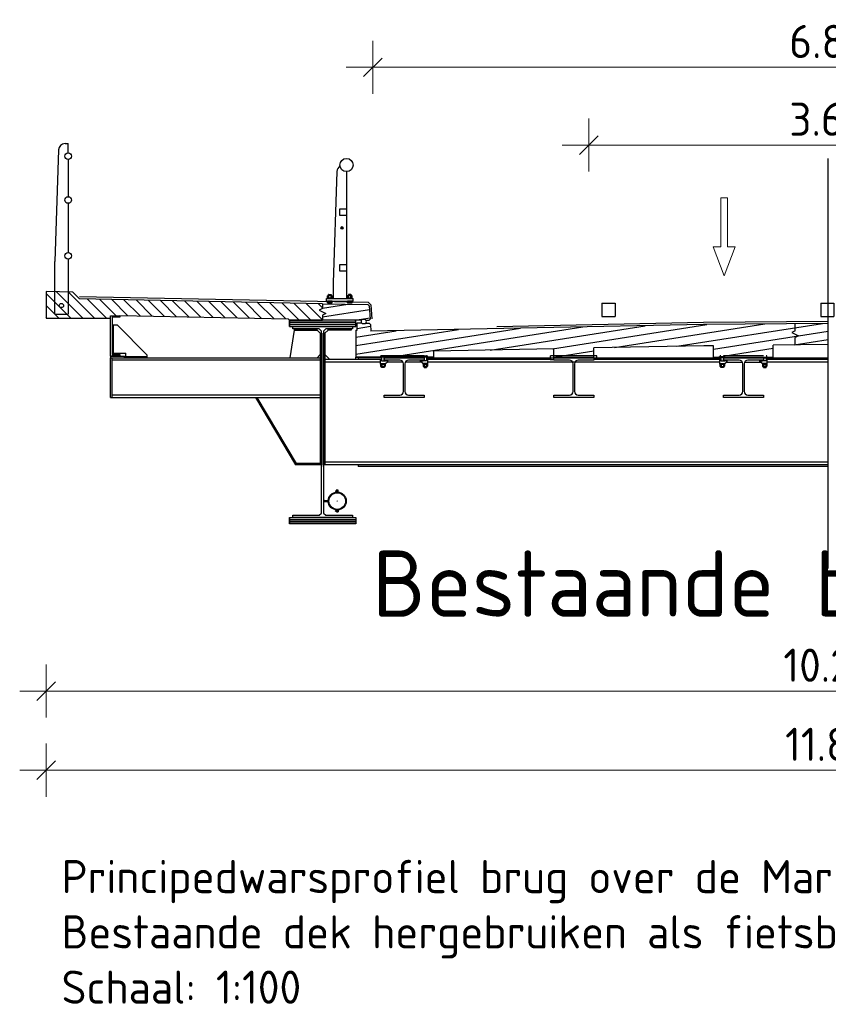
# Model space of a CAD drawing. Header units: metres. Extents: x -54 to 109, y -117 to 84.
# Tile 641 of 656: x 86 to 92, y 0 to 7. Entities that reach past the tile are written whole.
import ezdxf

# ---------------------------------------------------------------- set-up
doc = ezdxf.new("R2010")
doc.units = ezdxf.units.M
for name, pattern in [('AM-AS', [16, 10, -2, 2, -2]), ('CENTER', [2, 1.25, -0.25, 0.25, -0.25]), ('HIDDEN', [3.75, 2.5, -1.25])]:
    doc.linetypes.add(name, pattern=pattern)
doc.layers.get('Defpoints').update_dxf_attribs({"color": 151})
for name, color, linetype in [('015_DDRS_Brug', 1, 'Continuous'), ('L238', 2, 'Continuous'), ('L31', 1, 'Continuous'), ('L35', 2, 'Continuous'), ('L36', 2, 'Continuous'), ('L37', 2, 'HIDDEN'), ('L39', 3, 'Continuous'), ('L47', 4, 'Continuous'), ('L49', 4, 'Continuous'), ('L51', 252, 'Continuous')]:
    doc.layers.add(name, color=color, linetype=linetype)
for name, color, linetype, lineweight in [('B-WE-KW-KUNSTWERK-GD', 252, 'Continuous', 25), ('N-WE-AM-AS-GD', 10, 'AM-AS', 25), ('N-WE-VW-MARKERING-GD', 7, 'Continuous', 35), ('N-WE-VW-MARKERING-S', 7, 'Continuous', 25), ('N-WE-VW-MARKERING_PICTOGRAM-S', 7, 'Continuous', 25), ('X-XX-AL-DETAIL1-M', 7, 'Continuous', 18), ('X-XX-AL-T25', 7, 'Continuous', 25)]:
    doc.layers.add(name, color=color, linetype=linetype, lineweight=lineweight)
doc.styles.add('NLCS-ISO-M100-T25', font='NLCS-ISO.ttf', dxfattribs={"height": 0.25})
doc.styles.add('NLCS-ISO-M200-T25', font='NLCS-ISO.ttf', dxfattribs={"height": 0.5})
doc.dimstyles.new('NLCS-M100-T25-SCHRAP_L2_H2', dxfattribs={"dimscale": 0.1, "dimtxt": 2.5, "dimasz": 1.4, "dimexe": 2, "dimexo": 2, "dimgap": 0.7, "dimtad": 1, "dimzin": 0, "dimdsep": 46, "dimtxsty": 'NLCS-ISO-M100-T25', "dimblk": 'OBLIQUE', "dimcen": 0, "dimdle": 2, "dimclrd": 256, "dimclre": 256, "dimclrt": 256, "dimazin": 0, "dimtfac": 1, "dimtdec": 3, "dimtofl": 0, "dimtmove": 0, "dimatfit": 3, "dimldrblk": 'OBLIQUE', "dimfxl": 2, "dimfxlon": 1, "dimtfillclr": 256, "dimtolj": 1, "dimtzin": 0, "dimlwd": -1, "dimlwe": -1, "dimarcsym": 0})

# ---------------------------------------------------------------- blocks, each defined once
blk = doc.blocks.new('VW-MARKERING_010')
at = {"layer": 'N-WE-VW-MARKERING-S'}
for p, q in [((-0.05, 0.1), (0.05, 0.1)), ((-0.05, 0.1), (-0.05, 0)), ((0.05, 0.1), (0.05, 0)), ((-0.05, 0), (0.05, 0))]:
    blk.add_line(p, q, dxfattribs=at)
blk = doc.blocks.new('_Oblique')
at = {"color": 0, "linetype": 'ByBlock', "lineweight": -2}
blk.add_line((-0.5, -0.5), (0.5, 0.5), dxfattribs=at)
blk = doc.blocks.new('*D224')
at = {"layer": 'Defpoints', "color": 0, "transparency": 16777216}
for p in [(90.2516, 6.2767), (90.2516, 5.0843), (93.8516, 5.0843)]:
    blk.add_point(p, dxfattribs=at)
at = {"layer": 'X-XX-AL-DETAIL1-M', "transparency": 16777216}
for p, q in [((90.2516, 6.0767), (90.2516, 6.4767)), ((93.8516, 6.0767), (93.8516, 6.4767)), ((94.0516, 6.2767), (90.0516, 6.2767))]:
    blk.add_line(p, q, dxfattribs=at)
at = {"layer": 'X-XX-AL-DETAIL1-M', "transparency": 16777216, "xscale": 0.14, "yscale": 0.14, "zscale": 0.14, "rotation": 180}
blk.add_blockref('_Oblique', (90.2516, 6.2767), dxfattribs=at)
at = {"layer": 'X-XX-AL-DETAIL1-M', "transparency": 16777216, "xscale": 0.14, "yscale": 0.14, "zscale": 0.14}
blk.add_blockref('_Oblique', (93.8516, 6.2767), dxfattribs=at)
at = {"layer": 'X-XX-AL-DETAIL1-M', "transparency": 16777216, "insert": (92.0516, 6.4717), "char_height": 0.25, "attachment_point": 5, "style": 'NLCS-ISO-M100-T25'}
blk.add_mtext('\\A1;3.60', dxfattribs=at)
blk = doc.blocks.new('*D225')
at = {"layer": 'Defpoints', "color": 0, "transparency": 16777216}
for p in [(86.159, 4.9726), (96.3812, 3.5056), (96.3812, 2.1611)]:
    blk.add_point(p, dxfattribs=at)
at = {"layer": 'X-XX-AL-DETAIL1-M', "transparency": 16777216}
for p, q in [((86.159, 2.3611), (86.159, 1.9611)), ((96.3812, 2.3611), (96.3812, 1.9611)), ((85.959, 2.1611), (96.5812, 2.1611))]:
    blk.add_line(p, q, dxfattribs=at)
at = {"layer": 'X-XX-AL-DETAIL1-M', "transparency": 16777216, "xscale": 0.14, "yscale": 0.14, "zscale": 0.14, "rotation": 180}
blk.add_blockref('_Oblique', (86.159, 2.1611), dxfattribs=at)
at = {"layer": 'X-XX-AL-DETAIL1-M', "transparency": 16777216, "xscale": 0.14, "yscale": 0.14, "zscale": 0.14}
blk.add_blockref('_Oblique', (96.3812, 2.1611), dxfattribs=at)
at = {"layer": 'X-XX-AL-DETAIL1-M', "transparency": 16777216, "insert": (92.059, 2.3561), "char_height": 0.25, "attachment_point": 5, "style": 'NLCS-ISO-M100-T25'}
blk.add_mtext('\\A1;10.22', dxfattribs=at)
blk = doc.blocks.new('*D227')
at = {"layer": 'Defpoints', "color": 0, "transparency": 16777216}
for p in [(86.159, 4.9726), (97.959, 4.9726), (97.959, 1.5648)]:
    blk.add_point(p, dxfattribs=at)
at = {"layer": 'X-XX-AL-DETAIL1-M', "transparency": 16777216}
for p, q in [((86.159, 1.7648), (86.159, 1.3648)), ((97.959, 1.7648), (97.959, 1.3648)), ((85.959, 1.5648), (98.159, 1.5648))]:
    blk.add_line(p, q, dxfattribs=at)
at = {"layer": 'X-XX-AL-DETAIL1-M', "transparency": 16777216, "xscale": 0.14, "yscale": 0.14, "zscale": 0.14, "rotation": 180}
blk.add_blockref('_Oblique', (86.159, 1.5648), dxfattribs=at)
at = {"layer": 'X-XX-AL-DETAIL1-M', "transparency": 16777216, "xscale": 0.14, "yscale": 0.14, "zscale": 0.14}
blk.add_blockref('_Oblique', (97.959, 1.5648), dxfattribs=at)
at = {"layer": 'X-XX-AL-DETAIL1-M', "transparency": 16777216, "insert": (92.059, 1.7598), "char_height": 0.25, "attachment_point": 5, "style": 'NLCS-ISO-M100-T25'}
blk.add_mtext('\\A1;11.80', dxfattribs=at)
blk = doc.blocks.new('SVW-MARKERING_PICTOGRAM_PIJL_RECHTDOOR-SO')
at = {"color": 0, "linetype": 'ByBlock', "lineweight": 18}
blk.add_lwpolyline([(-0.412, 0.485), (0, 1.571), (0.412, 0.485), (0.125, 0.485), (0.125, -1.371), (-0.125, -1.371), (-0.125, 0.485)], close=True, dxfattribs=at)
blk = doc.blocks.new('BMTB1562')
at = {"layer": 'L36'}
for radius in [0.5, 0.3, 0.1]:
    blk.add_circle((0, 0), radius, dxfattribs=at)
blk = doc.blocks.new('RTW-BMT-WAP12')
blk.add_hatch(color=256).paths.add_polyline_path([(-6, 0, 1), (6, 0, 1)])
blk = doc.blocks.new('brug')
at = {"layer": 'L51'}
h = blk.add_hatch(dxfattribs=at)
h.set_pattern_fill('LINE', color=0, scale=0.02, angle=188.92211, style=0)
h.set_pattern_definition([(135, (-6.85005, 0.821155), (-0.0449013, -0.0449013), [])])
h.paths.add_polyline_path([(-5.9001, 0.225), (-5.7001, 0.221), (-5.6491, 0.17), (-3.8151, 0.1333), (-3.8151, 0.0093), (-4.0651, 0.0093), (-4.0743, 0.0185), (-5.3451, 0.0439), (-5.4151, 0.043), (-5.4151, 0.025), (-5.9001, 0.025)])
h = blk.add_hatch(dxfattribs=at)
h.set_pattern_fill('LINE', color=0, scale=0.02, angle=188.922, style=0)
h.paths.add_polyline_path([(-3.8151, 0.1333), (-3.4746, 0.1265), (-3.4639, 0.1163), (-3.4567, 0.0173), (-3.466, 0.0075), (-3.487, 0.0079), (-3.4921, 0.013), (-3.5171, 0.0135), (-3.522, 0.0086), (-3.5651, 0.0093), (-3.8151, 0.0093)])
h = blk.add_hatch(dxfattribs=at)
h.set_pattern_fill('LINE', color=0, scale=0.02, angle=188.922, style=0)
h.paths.add_polyline_path([(-0.0001, -0.175), (-0.0001, -0.015), (-0.9413, -0.0238), (-3.4501, -0.074), (-3.4538, -0.0227), (-3.4645, -0.0125), (-3.4877, -0.0121), (-3.4921, -0.0165), (-3.5171, -0.017), (-3.5227, -0.0114), (-3.5551, -0.0107), (-3.5551, -0.0657), (-3.5651, -0.0657), (-3.5651, -0.269), (-3.3751, -0.269), (-3.3751, -0.26), (-3.0251, -0.26), (-3.0251, -0.269), (-2.9751, -0.269), (-2.9751, -0.2245), (-2.0701, -0.2064), (-2.0701, -0.269), (-1.7701, -0.269), (-1.7701, -0.2004), (-0.939, -0.1838), (-0.8651, -0.1831), (-0.8651, -0.269), (-0.4151, -0.269), (-0.4151, -0.1789)])
at = {"layer": '015_DDRS_Brug', "color": 0}
for p, q in [((-5.7573, 1.34, 0), (-5.7351, 1.34, 0)), ((-5.7351, 1.27, 0), (-5.7351, 1.34, 0)), ((-5.8072, 1.2921, 0), (-5.8351, 0.451, 0)), ((-5.7351, 1.22, 0), (-5.7351, 0.94, 0)), ((-3.7072, 1.1309, 0), (-3.7351, 0.2898, 0)), ((-3.6351, 1.1287, 0), (-3.6351, 0.8487, 0)), ((-5.7351, 0.89, 0), (-5.7351, 0.52, 0)), ((-3.6351, 0.7987, 0), (-3.6351, 0.4287, 0)), ((-5.8351, 0.055, 0), (-5.8351, 0.451, 0)), ((-5.7351, 0.47, 0), (-5.7351, 0.055, 0)), ((-3.6351, 0.3787, 0), (-3.6351, 0.1727, 0)), ((-3.7351, 0.2898, 0), (-3.7351, 0.1727, 0)), ((-3.7851, 0.1727, 0), (-3.5851, 0.1727, 0)), ((-3.7851, 0.1527, 0), (-3.7851, 0.1727, 0)), ((-3.7851, 0.1527, 0), (-3.5851, 0.1527, 0)), ((-3.7776, 0.14, 0), (-3.7776, 0.1519, 0)), ((-3.7775, 0.1769, 0), (-3.7775, 0.1931, 0)), ((-3.7453, 0.1527, 0), (-3.7743, 0.1527, 0)), ((-3.7451, 0.194, 0), (-3.7742, 0.194, 0)), ((-3.7451, 0.176, 0), (-3.7742, 0.176, 0)), ((-3.7685, 0.2033, 0), (-3.7701, 0.2016, 0)), ((-3.7701, 0.194, 0), (-3.7701, 0.2016, 0)), ((-3.769, 0.1402, 0), (-3.769, 0.1517, 0)), ((-3.7689, 0.1771, 0), (-3.7689, 0.1929, 0)), ((-3.7685, 0.2033, 0), (-3.7518, 0.2033, 0)), ((-3.7518, 0.2033, 0), (-3.7501, 0.2016, 0)), ((-3.7515, 0.1402, 0), (-3.7515, 0.1517, 0)), ((-3.7514, 0.1771, 0), (-3.7514, 0.1929, 0)), ((-3.7501, 0.2016, 0), (-3.7501, 0.194, 0)), ((-3.7429, 0.14, 0), (-3.7429, 0.1519, 0)), ((-3.7428, 0.1769, 0), (-3.7428, 0.1931, 0)), ((-3.6275, 0.1769, 0), (-3.6275, 0.1931, 0)), ((-3.6273, 0.14, 0), (-3.6273, 0.1519, 0)), ((-3.6251, 0.194, 0), (-3.5961, 0.194, 0)), ((-3.6251, 0.176, 0), (-3.5961, 0.176, 0)), ((-3.625, 0.1527, 0), (-3.596, 0.1527, 0)), ((-3.6185, 0.2033, 0), (-3.6201, 0.2016, 0)), ((-3.6201, 0.2016, 0), (-3.6201, 0.194, 0)), ((-3.6189, 0.1771, 0), (-3.6189, 0.1929, 0)), ((-3.6188, 0.1402, 0), (-3.6188, 0.1517, 0)), ((-3.6018, 0.2033, 0), (-3.6185, 0.2033, 0)), ((-3.6018, 0.2033, 0), (-3.6001, 0.2016, 0)), ((-3.6014, 0.1771, 0), (-3.6014, 0.1929, 0)), ((-3.6013, 0.1402, 0), (-3.6013, 0.1517, 0)), ((-3.6001, 0.194, 0), (-3.6001, 0.2016, 0)), ((-3.5928, 0.1769, 0), (-3.5928, 0.1931, 0)), ((-3.5927, 0.14, 0), (-3.5927, 0.1519, 0)), ((-3.5851, 0.1527, 0), (-3.5851, 0.1727, 0)), ((-3.7453, 0.1392, 0), (-3.7743, 0.1392, 0)), ((-3.625, 0.1392, 0), (-3.596, 0.1392, 0)), ((-5.8351, 0.055, 0), (-5.7351, 0.055, 0)), ((-4.0651, -0.0387), (-4.0651, 0.0093)), ((-5.4031, -0.026), (-5.3651, -0.026)), ((-5.3931, -0.24, 0), (-5.3931, -0.026, 0)), ((-5.3651, -0.026), (-5.1379, -0.2548)), ((-4.0301, -0.0657), (-4.063, -0.274)), ((-4.0301, -0.0557), (-4.0301, -0.0657)), ((-4.0301, -0.0557), (-3.8567, -0.0557)), ((-4.0301, -0.0657), (-3.8567, -0.0657)), ((-3.8567, -0.0657), (-3.8567, -0.0557)), ((-3.8567, -0.0657), (-3.8331, -0.0892)), ((-3.7736, -0.0657), (-3.7736, -0.0557)), ((-3.7736, -0.0557), (-3.6001, -0.0557)), ((-3.8331, -0.0892), (-3.8331, -1.08)), ((-3.8331, -0.0892), (-3.8231, -0.0892)), ((-3.8231, -0.0892), (-3.8231, -1.08, 0)), ((-3.7971, -0.0892), (-3.8071, -0.0892)), ((-3.8071, -1.094, 0), (-3.8071, -0.0892)), ((-5.4151, -0.262, 0), (-5.3089, -0.262, 0)), ((-5.4151, -0.262, 0), (-5.4151, -0.274, 0)), ((-5.4151, -0.274, 0), (-3.8331, -0.274, 0)), ((-5.4151, -0.574), (-5.4151, -0.274)), ((-5.4031, -0.24, 0), (-5.2989, -0.24, 0)), ((-5.4031, -0.574), (-5.4031, -0.274)), ((-3.8331, -0.293), (-5.4031, -0.293)), ((-5.3089, -0.274), (-5.3089, -0.262)), ((-5.2989, -0.274), (-5.2989, -0.24)), ((-5.2989, -0.264, 0), (-5.1379, -0.264, 0)), ((-5.1379, -0.274), (-5.1379, -0.2548)), ((-3.8567, -0.274), (-3.8331, -0.2505)), ((-3.3701, -0.288), (-3.7971, -0.288, 0)), ((-3.7971, -0.288, 0), (-3.7971, -1.08, 0)), ((-2.9751, -0.269, 0), (-3.5661, -0.269)), ((-3.5661, -0.269), (-3.5661, -0.288, 0)), ((-3.5461, -0.269), (-3.5461, -0.288)), ((-3.3701, -0.274), (-3.5461, -0.274)), ((-3.3791, -0.2881), (-3.3701, -0.2881)), ((-3.3791, -0.3181), (-3.3791, -0.2881)), ((-3.3751, -0.274), (-3.3751, -0.26)), ((-3.3751, -0.274), (-3.3751, -0.26)), ((-3.3751, -0.274), (-3.3751, -0.26)), ((-3.3701, -0.274), (-3.3751, -0.274)), ((-3.3701, -0.269), (-3.3701, -0.2981)), ((-3.3501, -0.269), (-3.3501, -0.2981)), ((-3.3241, -0.2981), (-3.3241, -0.293)), ((-3.0761, -0.2981), (-3.0761, -0.293)), ((-3.0501, -0.269), (-3.0501, -0.2981)), ((-3.0301, -0.269), (-3.0301, -0.2981)), ((-3.0301, -0.274), (-3.0251, -0.274)), ((-3.0301, -0.274), (-2.0701, -0.274)), ((-2.0901, -0.288), (-3.0301, -0.288)), ((-3.0211, -0.2881), (-3.0301, -0.2881)), ((-3.0251, -0.274), (-3.0251, -0.26)), ((-3.0251, -0.274), (-3.0251, -0.26)), ((-3.0211, -0.3181), (-3.0211, -0.2881)), ((-2.0991, -0.2881), (-2.0701, -0.2881)), ((-2.0951, -0.274), (-2.0951, -0.26)), ((-1.7701, -0.274), (-0.8101, -0.274)), ((-1.7411, -0.2881), (-1.7701, -0.2881)), ((-0.8101, -0.288), (-1.7501, -0.288)), ((-1.7451, -0.274), (-1.7451, -0.26)), ((-0.8191, -0.2881), (-0.8101, -0.2881)), ((-0.8191, -0.3181), (-0.8191, -0.2881)), ((-0.8151, -0.274), (-0.8151, -0.26)), ((-0.8151, -0.274), (-0.8151, -0.26)), ((-0.8101, -0.269), (-0.8101, -0.2981)), ((-0.7901, -0.269), (-0.7901, -0.2981)), ((-0.7641, -0.2981), (-0.7641, -0.293)), ((-0.5161, -0.2981), (-0.5161, -0.293)), ((-0.4901, -0.269), (-0.4901, -0.2981)), ((-0.4901, -0.274), (-0.0001, -0.274)), ((-0.4701, -0.269), (-0.4701, -0.2981)), ((-0.0001, -0.288), (-0.4701, -0.288)), ((-0.4611, -0.2881), (-0.4701, -0.2881)), ((-0.4651, -0.274), (-0.4651, -0.26)), ((-0.4651, -0.274), (-0.4651, -0.26)), ((-0.4611, -0.3181), (-0.4611, -0.2881)), ((-3.3791, -0.307), (-3.7971, -0.307, 0)), ((-3.3791, -0.3181), (-3.3411, -0.3181)), ((-3.3775, -0.3223), (-3.3775, -0.3385)), ((-3.3751, -0.3214), (-3.3461, -0.3214)), ((-3.3751, -0.3394), (-3.3461, -0.3394)), ((-3.3701, -0.2981), (-3.344, -0.2981)), ((-3.3701, -0.3463), (-3.3701, -0.3394)), ((-3.3685, -0.3479), (-3.3701, -0.3463)), ((-3.3689, -0.3225), (-3.3689, -0.3383)), ((-3.3518, -0.3479), (-3.3685, -0.3479)), ((-3.3518, -0.3479), (-3.3501, -0.3463)), ((-3.3514, -0.3225), (-3.3514, -0.3383)), ((-3.3501, -0.3394), (-3.3501, -0.3463)), ((-3.3391, -0.2994), (-3.344, -0.2981)), ((-3.3428, -0.3223), (-3.3428, -0.3385)), ((-3.3411, -0.3181), (-3.3241, -0.3011)), ((-3.3388, -0.2981), (-3.3391, -0.2994)), ((-3.3339, -0.2994), (-3.3388, -0.2981)), ((-3.3335, -0.2981), (-3.3339, -0.2994)), ((-3.3286, -0.2994), (-3.3335, -0.2981)), ((-3.209, -0.307), (-3.33, -0.307)), ((-3.3283, -0.2981), (-3.3286, -0.2994)), ((-3.3283, -0.2981), (-3.3241, -0.2981)), ((-3.3241, -0.3011), (-3.3241, -0.2981)), ((-3.0702, -0.307), (-3.1913, -0.307)), ((-3.0761, -0.3011), (-3.0761, -0.2981)), ((-3.072, -0.2981), (-3.0761, -0.2981)), ((-3.0591, -0.3181), (-3.0761, -0.3011)), ((-3.072, -0.2981), (-3.0717, -0.2994)), ((-3.0717, -0.2994), (-3.0668, -0.2981)), ((-3.0668, -0.2981), (-3.0664, -0.2994)), ((-3.0664, -0.2994), (-3.0615, -0.2981)), ((-3.0615, -0.2981), (-3.0612, -0.2994)), ((-3.0612, -0.2994), (-3.0563, -0.2981)), ((-3.0211, -0.3181), (-3.0591, -0.3181)), ((-3.0575, -0.3223), (-3.0575, -0.3385)), ((-3.0301, -0.2981), (-3.0563, -0.2981)), ((-3.0251, -0.3214), (-3.0542, -0.3214)), ((-3.0251, -0.3394), (-3.0542, -0.3394)), ((-3.0501, -0.3394), (-3.0501, -0.3463)), ((-3.0485, -0.3479), (-3.0501, -0.3463)), ((-3.0489, -0.3225), (-3.0489, -0.3383)), ((-3.0485, -0.3479), (-3.0318, -0.3479)), ((-3.0318, -0.3479), (-3.0301, -0.3463)), ((-3.0314, -0.3225), (-3.0314, -0.3383)), ((-3.0301, -0.3463), (-3.0301, -0.3394)), ((-3.0228, -0.3223), (-3.0228, -0.3385)), ((-1.929, -0.307), (-3.0211, -0.307)), ((-0.8191, -0.307), (-1.929, -0.307)), ((-0.8191, -0.3181), (-0.7811, -0.3181)), ((-0.8175, -0.3223), (-0.8175, -0.3385)), ((-0.8151, -0.3214), (-0.7861, -0.3214)), ((-0.8151, -0.3394), (-0.7861, -0.3394)), ((-0.8101, -0.2981), (-0.784, -0.2981)), ((-0.8101, -0.3463), (-0.8101, -0.3394)), ((-0.8085, -0.3479), (-0.8101, -0.3463)), ((-0.8089, -0.3225), (-0.8089, -0.3383)), ((-0.7918, -0.3479), (-0.8085, -0.3479)), ((-0.7918, -0.3479), (-0.7901, -0.3463)), ((-0.7914, -0.3225), (-0.7914, -0.3383)), ((-0.7901, -0.3394), (-0.7901, -0.3463)), ((-0.7791, -0.2994), (-0.784, -0.2981)), ((-0.7828, -0.3223), (-0.7828, -0.3385)), ((-0.7811, -0.3181), (-0.7641, -0.3011)), ((-0.7788, -0.2981), (-0.7791, -0.2994)), ((-0.7739, -0.2994), (-0.7788, -0.2981)), ((-0.7735, -0.2981), (-0.7739, -0.2994)), ((-0.7686, -0.2994), (-0.7735, -0.2981)), ((-0.77, -0.307), (-0.649, -0.307)), ((-0.7683, -0.2981), (-0.7686, -0.2994)), ((-0.7683, -0.2981), (-0.7641, -0.2981)), ((-0.7641, -0.3011), (-0.7641, -0.2981)), ((-0.6313, -0.307), (-0.5102, -0.307)), ((-0.5161, -0.3011), (-0.5161, -0.2981)), ((-0.512, -0.2981), (-0.5161, -0.2981)), ((-0.4991, -0.3181), (-0.5161, -0.3011)), ((-0.512, -0.2981), (-0.5117, -0.2994)), ((-0.5117, -0.2994), (-0.5068, -0.2981)), ((-0.5068, -0.2981), (-0.5064, -0.2994)), ((-0.5064, -0.2994), (-0.5015, -0.2981)), ((-0.5015, -0.2981), (-0.5012, -0.2994)), ((-0.5012, -0.2994), (-0.4963, -0.2981)), ((-0.4611, -0.3181), (-0.4991, -0.3181)), ((-0.4975, -0.3223), (-0.4975, -0.3385)), ((-0.4701, -0.2981), (-0.4963, -0.2981)), ((-0.4651, -0.3214), (-0.4942, -0.3214)), ((-0.4651, -0.3394), (-0.4942, -0.3394)), ((-0.4901, -0.3394), (-0.4901, -0.3463)), ((-0.4885, -0.3479), (-0.4901, -0.3463)), ((-0.4889, -0.3225), (-0.4889, -0.3383)), ((-0.4885, -0.3479), (-0.4718, -0.3479)), ((-0.4718, -0.3479), (-0.4701, -0.3463)), ((-0.4714, -0.3225), (-0.4714, -0.3383)), ((-0.4701, -0.3463), (-0.4701, -0.3394)), ((-0.4628, -0.3223), (-0.4628, -0.3385)), ((-0.0001, -0.307), (-0.4611, -0.307)), ((-5.4151, -0.574, 0), (-3.8331, -0.574, 0)), ((-3.8331, -0.555), (-5.4031, -0.555)), ((-4.3223, -0.574), (-4.0197, -1.08)), ((-4.3107, -0.574), (-4.0139, -1.07)), ((-4.0197, -1.08), (-4.0139, -1.07)), ((-3.8231, -1.08, 0), (-4.0197, -1.08, 0)), ((-3.8331, -1.07, 0), (-4.0139, -1.07, 0)), ((-0.0001, -1.08), (-3.8071, -1.08, 0)), ((-0.0001, -1.061), (-3.7971, -1.061, 0)), ((-3.5461, -1.08), (-3.5461, -1.094)), ((-0.0001, -1.094), (-3.5461, -1.094, 0)), ((-4.0651, -1.4787), (-4.0651, -1.5267))]:
    blk.add_line(p, q, dxfattribs=at)
at = {"layer": '015_DDRS_Brug', "color": 0, "linetype": 'HIDDEN'}
for p, q in [((-3.7736, -0.0657), (-3.7971, -0.0892)), ((-3.6001, -0.0657), (-3.7736, -0.0657)), ((-3.6001, -0.0557), (-3.6001, -0.0657)), ((-3.7971, -0.0892), (-3.7971, -0.288)), ((-3.7596, -0.288), (-3.7971, -0.2505)), ((-3.0501, -0.26), (-3.3751, -0.26)), ((-3.3751, -0.26), (-3.3701, -0.26)), ((-3.3701, -0.26, 0), (-3.3751, -0.26, 0)), ((-3.0251, -0.26), (-3.0301, -0.26)), ((-3.0301, -0.26, 0), (-3.0251, -0.26, 0)), ((-1.7451, -0.26), (-2.0951, -0.26, 0)), ((-0.8101, -0.26), (-0.8151, -0.26)), ((-0.8101, -0.26), (-0.8151, -0.26)), ((-0.4901, -0.26), (-0.7901, -0.26)), ((-0.4651, -0.26), (-0.4701, -0.26)), ((-0.4651, -0.26), (-0.4701, -0.26))]:
    blk.add_line(p, q, dxfattribs=at)
at = {"layer": '015_DDRS_Brug', "color": 0, "elevation": 0}
for points in [[(-3.6851, 0.8487), (-3.6351, 0.8487), (-3.6351, 0.7987), (-3.6851, 0.7987)], [(-3.6851, 0.4287), (-3.6351, 0.4287), (-3.6351, 0.3787), (-3.6851, 0.3787)], [(-3.7761, 0.176), (-3.7428, 0.176), (-3.7411, 0.1744), (-3.7411, 0.1727), (-3.7778, 0.1727), (-3.7778, 0.1744)], [(-3.5941, 0.176), (-3.6275, 0.176), (-3.6291, 0.1744), (-3.6291, 0.1727), (-3.5925, 0.1727), (-3.5925, 0.1744)], [(-4.0651, -0.0067), (-3.5651, -0.0067), (-3.5651, 0.0093), (-4.0651, 0.0093)], [(-4.0651, -0.0227), (-3.5651, -0.0227), (-3.5651, -0.0067), (-4.0651, -0.0067)], [(-4.0651, -0.0387), (-3.5651, -0.0387), (-3.5651, -0.0227), (-4.0651, -0.0227)], [(-3.3441, -0.3214), (-3.3775, -0.3214), (-3.3791, -0.3198), (-3.3791, -0.3181), (-3.3425, -0.3181), (-3.3425, -0.3198)], [(-3.0561, -0.3214), (-3.0228, -0.3214), (-3.0211, -0.3198), (-3.0211, -0.3181), (-3.0578, -0.3181), (-3.0578, -0.3198)], [(-0.7841, -0.3214), (-0.8175, -0.3214), (-0.8191, -0.3198), (-0.8191, -0.3181), (-0.7825, -0.3181), (-0.7825, -0.3198)], [(-0.4961, -0.3214), (-0.4628, -0.3214), (-0.4611, -0.3198), (-0.4611, -0.3181), (-0.4978, -0.3181), (-0.4978, -0.3198)], [(-4.0651, -1.4787), (-3.5651, -1.4787), (-3.5651, -1.4947), (-4.0651, -1.4947)], [(-4.0651, -1.4947), (-3.5651, -1.4947), (-3.5651, -1.5107), (-4.0651, -1.5107)], [(-4.0651, -1.5107), (-3.5651, -1.5107), (-3.5651, -1.5267), (-4.0651, -1.5267)]]:
    blk.add_lwpolyline(points, close=True, dxfattribs=at)
at = {"layer": '015_DDRS_Brug', "color": 0, "elevation": 0, "flags": 128}
for points in [[(-5.3451, -0.25), (-5.3451, -0.262), (-5.4151, -0.262), (-5.4151, 0.043), (-5.3451, 0.043), (-5.3451, 0.031), (-5.4031, 0.031), (-5.4031, -0.25)], [(-4.0401, -0.0557), (-4.0401, -0.0387), (-3.5901, -0.0387), (-3.5901, -0.0557), (-3.7899, -0.0557), (-3.8071, -0.0729), (-3.8071, -1.4445), (-3.7899, -1.4617), (-3.5901, -1.4617), (-3.5901, -1.4787), (-4.0401, -1.4787), (-4.0401, -1.4617), (-3.8403, -1.4617), (-3.8231, -1.4445), (-3.8231, -0.0729), (-3.8403, -0.0557)]]:
    blk.add_lwpolyline(points, close=True, dxfattribs=at)
for points in [[(-3.3501, -0.574), (-3.3501, -0.555), (-3.2326, -0.555, 0.414214), (-3.2056, -0.528), (-3.2056, -0.32, 0.414214), (-3.2326, -0.293), (-3.3501, -0.293), (-3.3501, -0.274), (-3.0501, -0.274), (-3.0501, -0.293), (-3.1676, -0.293, 0.414214), (-3.1946, -0.32), (-3.1946, -0.528, 0.414214), (-3.1676, -0.555), (-3.0501, -0.555), (-3.0501, -0.574)], [(-2.0701, -0.574), (-2.0701, -0.555), (-1.9526, -0.555, 0.414214), (-1.9256, -0.528), (-1.9256, -0.32, 0.414214), (-1.9526, -0.293), (-2.0701, -0.293), (-2.0701, -0.274), (-1.7701, -0.274), (-1.7701, -0.293), (-1.8876, -0.293, 0.414214), (-1.9146, -0.32), (-1.9146, -0.528, 0.414214), (-1.8876, -0.555), (-1.7701, -0.555), (-1.7701, -0.574)], [(-0.7901, -0.574), (-0.7901, -0.555), (-0.6726, -0.555, 0.414214), (-0.6456, -0.528), (-0.6456, -0.32, 0.414214), (-0.6726, -0.293), (-0.7901, -0.293), (-0.7901, -0.274), (-0.4901, -0.274), (-0.4901, -0.293), (-0.6076, -0.293, 0.414214), (-0.6346, -0.32), (-0.6346, -0.528, 0.414214), (-0.6076, -0.555), (-0.4901, -0.555), (-0.4901, -0.574)]]:
    blk.add_lwpolyline(points, format="xyb", close=True, dxfattribs=at)
at = {"layer": '015_DDRS_Brug', "color": 0}
for centre, radius in [((-5.7351, 1.245, 0), 0.025), ((-3.6351, 1.1787, 0), 0.05), ((-5.7351, 0.915, 0), 0.025), ((-5.7351, 0.495, 0), 0.025), ((-5.7851, 0.1198), 0.016)]:
    blk.add_circle(centre, radius, dxfattribs=at)
for centre, radius, start, end in [((-5.7572, 1.29, 0), 0.05, 90, 177.53188), ((-3.6572, 1.1287, 0), 0.05, 123.00535, 177.53188), ((-3.7753, 0.1491, 0), 0.00359, 89.97259, 130.2073), ((-3.7751, 0.1904, 0), 0.00359, 89.97259, 130.2073), ((-3.7751, 0.1796, 0), 0.00359, 229.7927, 270.02741), ((-3.7748, 0.1363, 0), 0.0164, 69.45223, 91.68822), ((-3.7747, 0.1776, 0), 0.0164, 69.45223, 91.68822), ((-3.7747, 0.1924, 0), 0.0164, 268.31178, 290.54777), ((-3.7603, 0.115, 0), 0.0377, 76.54629, 103.45371), ((-3.7601, 0.1563, 0), 0.0377, 76.54629, 103.45371), ((-3.7601, 0.2137, 0), 0.0377, 256.54629, 283.45371), ((-3.7457, 0.1363, 0), 0.0164, 88.31178, 110.54777), ((-3.7456, 0.1776, 0), 0.0164, 88.31178, 110.54777), ((-3.7456, 0.1924, 0), 0.0164, 249.45223, 271.68822), ((-3.7453, 0.1491, 0), 0.00359, 49.7927, 90.02741), ((-3.7451, 0.1904, 0), 0.00359, 49.7927, 90.02741), ((-3.7451, 0.1796, 0), 0.00359, 269.97259, 310.2073), ((-3.6251, 0.1904, 0), 0.00359, 89.97259, 130.2073), ((-3.6251, 0.1796, 0), 0.00359, 229.7927, 270.02741), ((-3.625, 0.1491, 0), 0.00359, 89.97259, 130.2073), ((-3.6247, 0.1776, 0), 0.0164, 69.45223, 91.68822), ((-3.6247, 0.1924, 0), 0.0164, 268.31178, 290.54777), ((-3.6245, 0.1363, 0), 0.0164, 69.45223, 91.68822), ((-3.6101, 0.1563, 0), 0.0377, 76.54629, 103.45371), ((-3.6101, 0.2137, 0), 0.0377, 256.54629, 283.45371), ((-3.61, 0.115, 0), 0.0377, 76.54629, 103.45371), ((-3.5956, 0.1776, 0), 0.0164, 88.31178, 110.54777), ((-3.5956, 0.1924, 0), 0.0164, 249.45223, 271.68822), ((-3.5955, 0.1363, 0), 0.0164, 88.31178, 110.54777), ((-3.5951, 0.1904, 0), 0.00359, 49.7927, 90.02741), ((-3.5951, 0.1796, 0), 0.00359, 269.97259, 310.2073), ((-3.595, 0.1491, 0), 0.00359, 49.7927, 90.02741), ((-3.7753, 0.1428, 0), 0.00359, 229.7927, 270.02741), ((-3.7748, 0.1556, 0), 0.0164, 268.31178, 290.54777), ((-3.7603, 0.1769, 0), 0.0377, 256.54629, 283.45371), ((-3.7457, 0.1556, 0), 0.0164, 249.45223, 271.68822), ((-3.7451, 0.1428, 0), 0.00359, 269.97259, 310.2073), ((-3.6251, 0.1428, 0), 0.00359, 229.7927, 270.02741), ((-3.6246, 0.1556, 0), 0.0164, 268.31178, 290.54777), ((-3.61, 0.1769, 0), 0.0377, 256.54629, 283.45371), ((-3.5955, 0.1556, 0), 0.0164, 249.45223, 271.68822), ((-3.595, 0.1428, 0), 0.00359, 269.97259, 310.2073), ((-3.3751, -0.325), 0.00359, 89.97259, 130.2073), ((-3.3751, -0.3358), 0.00359, 229.7927, 270.02741), ((-3.3747, -0.3378), 0.0164, 69.45223, 91.68822), ((-3.3747, -0.323), 0.0164, 268.31178, 290.54777), ((-3.3601, -0.3591), 0.0377, 76.54629, 103.45371), ((-3.3601, -0.3017), 0.0377, 256.54629, 283.45371), ((-3.3456, -0.3378), 0.0164, 88.31178, 110.54777), ((-3.3456, -0.323), 0.0164, 249.45223, 271.68822), ((-3.3451, -0.325), 0.00359, 49.7927, 90.02741), ((-3.3451, -0.3358), 0.00359, 269.97259, 310.2073), ((-3.0551, -0.325), 0.00359, 89.97259, 130.2073), ((-3.0551, -0.3358), 0.00359, 229.7927, 270.02741), ((-3.0547, -0.3378), 0.0164, 69.45223, 91.68822), ((-3.0547, -0.323), 0.0164, 268.31178, 290.54777), ((-3.0401, -0.3591), 0.0377, 76.54629, 103.45371), ((-3.0401, -0.3017), 0.0377, 256.54629, 283.45371), ((-3.0256, -0.3378), 0.0164, 88.31178, 110.54777), ((-3.0256, -0.323), 0.0164, 249.45223, 271.68822), ((-3.0251, -0.325), 0.00359, 49.7927, 90.02741), ((-3.0251, -0.3358), 0.00359, 269.97259, 310.2073), ((-0.8151, -0.325), 0.00359, 89.97259, 130.2073), ((-0.8151, -0.3358), 0.00359, 229.7927, 270.02741), ((-0.8147, -0.3378), 0.0164, 69.45223, 91.68822), ((-0.8147, -0.323), 0.0164, 268.31178, 290.54777), ((-0.8001, -0.3591), 0.0377, 76.54629, 103.45371), ((-0.8001, -0.3017), 0.0377, 256.54629, 283.45371), ((-0.7856, -0.3378), 0.0164, 88.31178, 110.54777), ((-0.7856, -0.323), 0.0164, 249.45223, 271.68822), ((-0.7851, -0.325), 0.00359, 49.7927, 90.02741), ((-0.7851, -0.3358), 0.00359, 269.97259, 310.2073), ((-0.4951, -0.325), 0.00359, 89.97259, 130.2073), ((-0.4951, -0.3358), 0.00359, 229.7927, 270.02741), ((-0.4947, -0.3378), 0.0164, 69.45223, 91.68822), ((-0.4947, -0.323), 0.0164, 268.31178, 290.54777), ((-0.4801, -0.3591), 0.0377, 76.54629, 103.45371), ((-0.4801, -0.3017), 0.0377, 256.54629, 283.45371), ((-0.4656, -0.3378), 0.0164, 88.31178, 110.54777), ((-0.4656, -0.323), 0.0164, 249.45223, 271.68822), ((-0.4651, -0.325), 0.00359, 49.7927, 90.02741), ((-0.4651, -0.3358), 0.00359, 269.97259, 310.2073)]:
    blk.add_arc(centre, radius, start, end, dxfattribs=at)
at = {"layer": 'L238', "color": 0}
for p, q in [((-3.0301, -0.2689), (-3.0301, -0.269)), ((-0.8101, -0.2689), (-0.8101, -0.269))]:
    blk.add_line(p, q, dxfattribs=at)
at = {"layer": 'L31', "color": 0}
for p, q in [((-3.8151, 0.0963), (-3.8401, 0.0838)), ((-3.8401, 0.0838), (-3.7901, 0.0588)), ((-3.8151, 0.1333), (-3.8151, 0.0963)), ((-3.7901, 0.0588), (-3.8151, 0.0463)), ((-3.8151, 0.0463), (-3.8151, 0.0093)), ((-0.2501, -0.0723), (-0.2751, -0.0848)), ((-0.2751, -0.0848), (-0.2251, -0.1098)), ((-0.2251, -0.1098), (-0.2501, -0.1223)), ((-3.7167, -1.2771), (-3.7021, -1.2771)), ((-3.7167, -1.2771), (-3.7167, -1.2799)), ((-3.7167, -1.2799), (-3.7021, -1.2799)), ((-3.7071, -1.2867), (-3.7071, -1.2667)), ((-3.7071, -1.2867), (-3.7021, -1.2867)), ((-3.7021, -1.2867), (-3.7021, -1.2667)), ((-3.8071, -1.3433), (-3.8016, -1.3502)), ((-3.8071, -1.3502), (-3.7771, -1.3502)), ((-3.8071, -1.3582), (-3.7771, -1.3582)), ((-3.8071, -1.365), (-3.8016, -1.3582)), ((-3.7771, -1.3502), (-3.7771, -1.3582)), ((-3.7167, -1.4285), (-3.7021, -1.4285)), ((-3.7167, -1.4313), (-3.7167, -1.4285)), ((-3.7167, -1.4313), (-3.7021, -1.4313)), ((-3.7071, -1.4217), (-3.7071, -1.4417)), ((-3.7071, -1.4217), (-3.7021, -1.4217)), ((-3.7021, -1.4217), (-3.7021, -1.4417))]:
    blk.add_line(p, q, dxfattribs=at)
at = {"layer": 'L31', "color": 0, "linetype": 'CENTER'}
for p, q in [((-0.2501, -0.0723), (-0.2501, -0.0173)), ((-0.2501, -0.1774), (-0.2501, -0.1223))]:
    blk.add_line(p, q, dxfattribs=at)
at = {"layer": 'L31', "color": 0, "elevation": 0}
for points in [[(-3.7021, -1.2844), (-3.6965, -1.2844), (-3.6965, -1.2725), (-3.7021, -1.2725)], [(-3.7771, -1.3592), (-3.7721, -1.3592), (-3.7721, -1.3492), (-3.7771, -1.3492)], [(-3.7021, -1.4239), (-3.6965, -1.4239), (-3.6965, -1.4358), (-3.7021, -1.4358)]]:
    blk.add_lwpolyline(points, close=True, dxfattribs=at)
at = {"layer": 'L31', "color": 0}
blk.add_circle((-3.7046, -1.3542), 0.0675, dxfattribs=at)
at = {"layer": 'L35', "color": 0}
blk.add_circle((-3.7046, -1.3542), 0.0625, dxfattribs=at)
at = {"layer": 'L37', "color": 0, "elevation": 0, "flags": 128}
blk.add_lwpolyline([(-3.4418, 0.0184), (-3.4494, 0.1232), (-3.4685, 0.1414), (-5.6488, 0.185)], dxfattribs=at)
at = {"layer": 'L37', "color": 0, "flags": 128}
blk.add_lwpolyline([(-0.0003, 0), (-0.9416, -0.0088), (-3.4362, -0.0587), (-3.4389, -0.0216)], dxfattribs=at)
at = {"layer": 'L39', "color": 0, "linetype": 'Continuous'}
for p, q in [((-5.7001, 0.221), (-5.9001, 0.225)), ((-5.9001, 0.225), (-5.9001, 0.025)), ((-5.6491, 0.17), (-5.7001, 0.221)), ((-3.8151, 0.1333), (-5.6491, 0.17)), ((-3.8151, 0.1333), (-3.4746, 0.1265)), ((-3.4746, 0.1265), (-3.4639, 0.1163)), ((-3.4639, 0.1163), (-3.4567, 0.0173)), ((-5.9001, 0.025), (-5.4151, 0.025)), ((-5.4151, 0.025), (-5.4151, 0.043)), ((-5.4151, 0.043), (-5.3451, 0.043)), ((-5.3451, 0.043), (-5.3451, 0.0439)), ((-5.3451, 0.0439), (-4.0743, 0.0185)), ((-4.0743, 0.0185), (-4.0651, 0.0093)), ((-4.0651, 0.0093), (-3.8151, 0.0093)), ((-3.5651, 0.0093), (-3.8151, 0.0093)), ((-3.522, 0.0086), (-3.5651, 0.0093)), ((-3.5171, 0.0135), (-3.522, 0.0086)), ((-3.4921, 0.013), (-3.5171, 0.0135)), ((-3.487, 0.0079), (-3.4921, 0.013)), ((-3.466, 0.0075), (-3.487, 0.0079)), ((-3.4567, 0.0173), (-3.466, 0.0075)), ((-3.5651, -0.0657), (-3.5551, -0.0657)), ((-3.5651, -0.0657), (-3.5651, -0.269)), ((-3.5551, -0.0657), (-3.5551, -0.0107)), ((-3.5551, -0.0107), (-3.5227, -0.0114)), ((-3.5227, -0.0114), (-3.5171, -0.017)), ((-3.5171, -0.017), (-3.4921, -0.0165)), ((-3.4921, -0.0165), (-3.4877, -0.0121)), ((-3.4877, -0.0121), (-3.4645, -0.0125)), ((-3.4645, -0.0125), (-3.4538, -0.0227)), ((-3.4538, -0.0227), (-3.4501, -0.074)), ((-0.9413, -0.0238), (-3.4501, -0.074)), ((-0.0001, -0.015), (-0.9413, -0.0238)), ((-2.0701, -0.2064), (-2.9751, -0.2245)), ((-2.0701, -0.269), (-2.0701, -0.2064)), ((-0.939, -0.1838), (-1.7701, -0.2004)), ((-1.7701, -0.269), (-1.7701, -0.2004, 0)), ((-0.8651, -0.1831), (-0.939, -0.1838)), ((-0.8651, -0.269), (-0.8651, -0.1831)), ((-0.0001, -0.175), (-0.4151, -0.1789)), ((-0.4151, -0.269), (-0.4151, -0.1789, 0)), ((-2.9751, -0.269, 0), (-2.9751, -0.2245, 0)), ((-2.0701, -0.269), (-1.7701, -0.269)), ((-0.8651, -0.269), (-0.4151, -0.269))]:
    blk.add_line(p, q, dxfattribs=at)
at = {"layer": 'L39', "color": 0}
for p, q in [((-3.5651, -0.269), (-3.3751, -0.269)), ((-3.3751, -0.269), (-3.3751, -0.26)), ((-3.3751, -0.26), (-3.0251, -0.26)), ((-3.0251, -0.26), (-3.0251, -0.269)), ((-3.0251, -0.269), (-2.9751, -0.269, 0))]:
    blk.add_line(p, q, dxfattribs=at)
at = {"layer": 'L47', "color": 0, "linetype": 'Continuous'}
for start, end in [(148.85424, 211.14577), (328.85423, 31.14577)]:
    blk.add_arc((-3.5048, -0.0017), 0.02, start, end, dxfattribs=at)
at = {"layer": 'N-WE-AM-AS-GD', "color": 0}
blk.add_line((-0.0001, -1.8625), (-0.0001, 1.2277), dxfattribs=at)
at = {"color": 0, "xscale": 0.01999999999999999, "yscale": 0.01999999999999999, "zscale": 0.01999999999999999}
blk.add_blockref('BMTB1562', (-3.6687, 0.7043), dxfattribs=at)
at = {"layer": 'L49', "color": 0, "xscale": 0.0008, "yscale": 0.0008, "zscale": 0.0008}
blk.add_blockref('RTW-BMT-WAP12', (-3.7046, -1.3542), dxfattribs=at)
blk = doc.blocks.new('*D258')
at = {"layer": 'Defpoints', "color": 0, "transparency": 16777216}
for p in [(95.495, 6.8628), (88.623, 4.8889), (95.495, 4.8889)]:
    blk.add_point(p, dxfattribs=at)
at = {"layer": 'X-XX-AL-DETAIL1-M', "transparency": 16777216}
for p, q in [((88.623, 6.6628), (88.623, 7.0628)), ((95.495, 6.6628), (95.495, 7.0628)), ((88.423, 6.8628), (95.695, 6.8628))]:
    blk.add_line(p, q, dxfattribs=at)
at = {"layer": 'X-XX-AL-DETAIL1-M', "transparency": 16777216, "xscale": 0.14, "yscale": 0.14, "zscale": 0.14, "rotation": 180}
blk.add_blockref('_Oblique', (88.623, 6.8628), dxfattribs=at)
at = {"layer": 'X-XX-AL-DETAIL1-M', "transparency": 16777216, "xscale": 0.14, "yscale": 0.14, "zscale": 0.14}
blk.add_blockref('_Oblique', (95.495, 6.8628), dxfattribs=at)
at = {"layer": 'X-XX-AL-DETAIL1-M', "transparency": 16777216, "insert": (92.059, 7.0578), "char_height": 0.25, "attachment_point": 5, "style": 'NLCS-ISO-M100-T25'}
blk.add_mtext('\\A1;6.87', dxfattribs=at)

msp = doc.modelspace()

# ---------------------------------------------------------------- block references
at = {"layer": 'B-WE-KW-KUNSTWERK-GD'}
msp.add_blockref('brug', (92.0591, 4.9476), dxfattribs=at)
at = {"layer": 'N-WE-VW-MARKERING-GD', "color": 7, "linetype": 'Continuous', "lineweight": 35}
for p in [(90.4016, 4.9843), (92.0516, 4.9843)]:
    msp.add_blockref('VW-MARKERING_010', p, dxfattribs=at)
at = {"layer": 'N-WE-VW-MARKERING_PICTOGRAM-S', "xscale": 0.2, "yscale": 0.2, "zscale": 0.2, "rotation": 180}
msp.add_blockref('SVW-MARKERING_PICTOGRAM_PIJL_RECHTDOOR-SO', (91.273, 5.6059), dxfattribs=at)

# ---------------------------------------------------------------- texts
at = {"layer": 'X-XX-AL-T25', "insert": (88.6177, 3.2213), "char_height": 0.5, "attachment_point": 1, "style": 'NLCS-ISO-M200-T25'}
msp.add_mtext('Bestaande brug als fietsbrug', dxfattribs=at)
at = {"layer": 'X-XX-AL-T25', "insert": (86.2747, 0.8877), "char_height": 0.25, "width": 26.16034, "attachment_point": 1, "style": 'NLCS-ISO-M200-T25'}
msp.add_mtext('Principedwarsprofiel brug over de Mark\\PBestaande dek hergebruiken als fietsbrug\\PSchaal: 1:100', dxfattribs=at)

# ---------------------------------------------------------------- dimensions: what is measured, and where the dimension line sits
at = {"layer": 'X-XX-AL-DETAIL1-M'}
for base, p1, p2, picture, middle in [((95.495, 6.8628), (88.623, 4.8889), (95.495, 4.8889), '*D258', (92.059, 6.8628)), ((96.3812, 2.1611), (86.159, 4.9726), (96.3812, 3.5056), '*D225', (92.059, 2.1611))]:
    dim = msp.add_linear_dim(base=base, p1=p1, p2=p2, dimstyle='NLCS-M100-T25-SCHRAP_L2_H2', dxfattribs=at)
    dim.commit()
    dim.dimension.update_dxf_attribs({"geometry": picture, "text_midpoint": middle, "dimtype": 160})
dim = msp.add_linear_dim(base=(90.2516, 6.2767), p1=(93.8516, 5.0843), p2=(90.2516, 5.0843), dimstyle='NLCS-M100-T25-SCHRAP_L2_H2', override={"dimtmove": 1}, dxfattribs=at)
dim.commit()
dim.dimension.update_dxf_attribs({"geometry": '*D224', "text_midpoint": (92.0516, 6.4717)})
dim = msp.add_linear_dim(base=(97.959, 1.5648), p1=(86.159, 4.9726), p2=(97.959, 4.9726), dimstyle='NLCS-M100-T25-SCHRAP_L2_H2', dxfattribs=at)
dim.commit()
dim.dimension.update_dxf_attribs({"geometry": '*D227', "text_midpoint": (92.059, 1.7598)})

doc.saveas('drawing.dxf')
